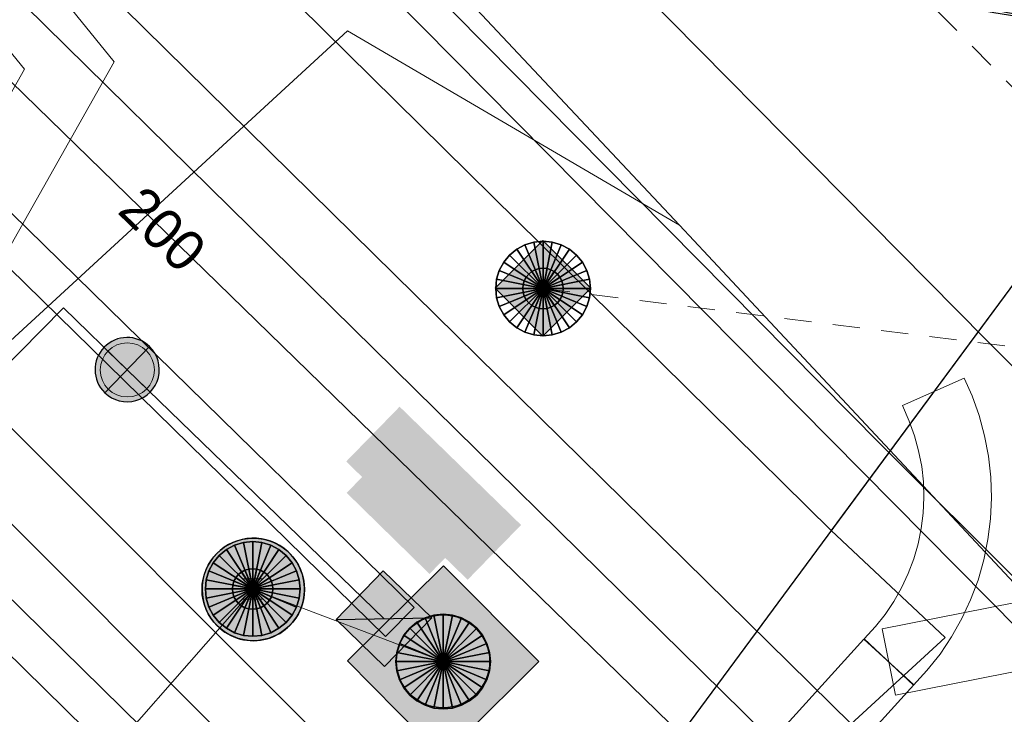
# Model space of a CAD drawing. Header units: metres. Extents: x 2695560 to 2696939, y 1260491 to 1262050.
# Tile 528 of 656: x 2695887.38 to 2695894.66, y 1261193.78 to 1261198.92. Entities that reach past the tile are written whole.
import ezdxf

# ---------------------------------------------------------------- set-up
doc = ezdxf.new("R2010")
doc.units = ezdxf.units.M
doc.linetypes.add('AUSGEZOGEN', pattern=[0])
doc.linetypes.add('VERDECKT2_S2', pattern=[0.36, 0.2, -0.16])
for name, color, linetype in [('XR$1$AV_Flächen (EO)', 7, 'AUSGEZOGEN'), ('XR$1$AV_Linien (BB)', 7, 'AUSGEZOGEN'), ('XR$1$AW_LK_Schachtdeckel', 24, 'AUSGEZOGEN'), ('XR$1$Liegenschaftsgrenzen', 7, 'AUSGEZOGEN'), ('XR$1$PFAW', 255, 'AUSGEZOGEN'), ('XR$1$PFWA', 255, 'AUSGEZOGEN'), ('XR$1$WA_LK_Absperrarmatur', 171, 'AUSGEZOGEN'), ('XR$1$WA_LK_Rohrleitungsteil', 171, 'AUSGEZOGEN')]:
    doc.layers.add(name, color=color, linetype=linetype)
for name, color, linetype, lineweight in [('XR$2$ABW-Linie-M-ungenau-tot', 6, 'AUSGEZOGEN', 18), ('XR$2$ABW-Linie-R-genau', 4, 'AUSGEZOGEN', 18), ('XR$2$ABW-Linie-R-ungenau', 4, 'VERDECKT2_S2', 18), ('XR$2$ABW-LinieFlaeche-R-genau', 4, 'AUSGEZOGEN', 18), ('XR$2$ABW-Punkt', 6, 'AUSGEZOGEN', 18), ('XR$2$ELE-Flaeche-oberirdisch', 1, 'AUSGEZOGEN', 18), ('XR$2$ELE-LinieFlaeche-genau', 1, 'AUSGEZOGEN', 18), ('XR$2$GAS-LinieFlaeche-genau', 12, 'AUSGEZOGEN', 18), ('XR$2$KOM-Linie-U-genau', 91, 'AUSGEZOGEN', 18), ('XR$2$KOM-LinieFlaeche-U-genau', 91, 'AUSGEZOGEN', 18), ('XR$2$WAS-Linie-genau', 5, 'AUSGEZOGEN', 18), ('XR$2$WAS-LinieFlaeche-genau', 5, 'AUSGEZOGEN', 18), ('XR$2$WAS-Punkt', 5, 'AUSGEZOGEN', 18), ('XR$2$WEI-Text', 59, 'AUSGEZOGEN', 18)]:
    doc.layers.add(name, color=color, linetype=linetype, lineweight=lineweight)
doc.styles.add('TXT', font='txt')

# ---------------------------------------------------------------- blocks, each defined once
blk = doc.blocks.new('COMPLEXOBJECT_359')
at = {"layer": 'XR$1$AV_Linien (BB)', "color": 7, "linetype": 'AUSGEZOGEN', "transparency": 33554687}
blk.add_arc((5895.215, 11208.0118), 8.9922, 225.2107, 269.45847, dxfattribs=at)
blk = doc.blocks.new('COMPLEXOBJECT_958')
at = {"layer": 'XR$1$AV_Flächen (EO)', "color": 7, "linetype": 'AUSGEZOGEN', "transparency": 33554687}
blk.add_arc((5895.3587, 11208.3469), 9.3297, 248.55663, 268.59505, dxfattribs=at)
blk = doc.blocks.new('COMPLEXOBJECT_1420')
at = {"layer": 'XR$1$Liegenschaftsgrenzen', "color": 7, "linetype": 'AUSGEZOGEN', "transparency": 33554687}
blk.add_arc((5895.215, 11208.0118), 8.9922, 225.2107, 269.45847, dxfattribs=at)
blk = doc.blocks.new('BAW2087')
at = {"lineweight": 25, "true_color": 0x000000, "transparency": 33554687}
h = blk.add_hatch(color=18, dxfattribs=at)
h.paths.add_polyline_path([(-0.5, 0.5), (-0.5, -0.5), (0.5, -0.5), (0.5, 0.5)])
h.paths.add_polyline_path([(0.3367, -0.0692), (0.3159, -0.1356), (0.2821, -0.1964), (0.2368, -0.2491), (0.1818, -0.2917), (0.1194, -0.3224), (0.0521, -0.3398), (-0.0174, -0.3433), (-0.0862, -0.3328), (-0.1514, -0.3086), (-0.2104, -0.2718), (-0.2608, -0.2239), (-0.3006, -0.1668), (-0.328, -0.1029), (-0.342, -0.0348), (-0.342, 0.0348), (-0.328, 0.1029), (-0.3006, 0.1668), (-0.2608, 0.2239), (-0.2104, 0.2718), (-0.1514, 0.3086), (-0.0862, 0.3328), (-0.0174, 0.3433), (0.0521, 0.3398), (0.1194, 0.3224), (0.1818, 0.2917), (0.2368, 0.2491), (0.2821, 0.1964), (0.3159, 0.1356), (0.3367, 0.0692), (0.3438, 0)], flags=16)
at = {"layer": 'XR$1$PFAW', "lineweight": 25, "transparency": 33554687}
blk.add_hatch(color=7, dxfattribs=at).paths.add_polyline_path([(0.3438, 0), (0.3367, 0.0692), (0.3159, 0.1356), (0.2821, 0.1964), (0.2368, 0.2491), (0.1818, 0.2917), (0.1194, 0.3224), (0.0521, 0.3398), (-0.0174, 0.3433), (-0.0862, 0.3328), (-0.1514, 0.3086), (-0.2104, 0.2718), (-0.2608, 0.2239), (-0.3006, 0.1668), (-0.328, 0.1029), (-0.342, 0.0348), (-0.342, -0.0348), (-0.328, -0.1029), (-0.3006, -0.1668), (-0.2608, -0.2239), (-0.2104, -0.2718), (-0.1514, -0.3086), (-0.0862, -0.3328), (-0.0174, -0.3433), (0.0521, -0.3398), (0.1194, -0.3224), (0.1818, -0.2917), (0.2368, -0.2491), (0.2821, -0.1964), (0.3159, -0.1356), (0.3367, -0.0692)])
at = {"lineweight": 25, "transparency": 33554687}
for p, q in [((-0.5, 0.5, 0.993), (0.5, 0.5, 0.993)), ((-0.5, -0.5, 0.993), (-0.5, 0.5, 0.993)), ((0.5, 0.5, 0.993), (0.5, -0.5, 0.993)), ((0.5, -0.5, 0.993), (-0.5, -0.5, 0.993))]:
    blk.add_line(p, q, dxfattribs=at)
blk.add_circle((0, 0), 0.3438, dxfattribs=at)
at = {"layer": 'XR$1$PFAW', "lineweight": 25, "transparency": 33554687}
blk.add_line((-0.5, 0.5), (0.5, 0.5), dxfattribs=at)
at = {"layer": 'XR$1$PFAW', "color": 31, "lineweight": 25, "transparency": 33554687}
for p, q in [((-0.5, -0.5), (-0.5, 0.5)), ((0.5, 0.5), (0.5, -0.5)), ((0.5, -0.5), (-0.5, -0.5))]:
    blk.add_line(p, q, dxfattribs=at)
at = {"layer": 'XR$1$PFAW', "lineweight": 25, "transparency": 33554687}
blk.add_circle((0, 0), 0.3438, dxfattribs=at)
blk = doc.blocks.new('BAW2088')
at = {"layer": 'XR$1$PFAW', "transparency": 33554687}
blk.add_hatch(color=253, dxfattribs=at).paths.add_polyline_path([(0.5104, 0), (0.5002, 0.1006), (0.4699, 0.1972), (0.4208, 0.2856), (0.3549, 0.3624), (0.2749, 0.4243), (0.1841, 0.4689), (0.0861, 0.4942), (-0.0149, 0.4994), (-0.1149, 0.484), (-0.2098, 0.4489), (-0.2956, 0.3954), (-0.369, 0.3257), (-0.4267, 0.2427), (-0.4666, 0.1497), (-0.487, 0.0506), (-0.487, -0.0506), (-0.4666, -0.1497), (-0.4267, -0.2427), (-0.369, -0.3257), (-0.2956, -0.3954), (-0.2098, -0.4489), (-0.1149, -0.484), (-0.0149, -0.4994), (0.0861, -0.4942), (0.1841, -0.4689), (0.2749, -0.4243), (0.3549, -0.3624), (0.4208, -0.2856), (0.4699, -0.1972), (0.5002, -0.1006)])
at = {"transparency": 33554687}
for start, end in [(91.19481, 268.80519), (268.80519, 91.19481)]:
    blk.add_arc((0.0104, 0), 0.5, start, end, dxfattribs=at)
at = {"layer": 'XR$1$PFAW', "transparency": 33554687}
blk.add_circle((0.0104, 0), 0.5, dxfattribs=at)
blk = doc.blocks.new('BAW2089')
at = {"layer": 'XR$1$PFAW', "transparency": 33554687}
blk.add_hatch(color=7, dxfattribs=at).paths.add_polyline_path([(-0.5, 0.5), (-0.5, -0.5), (0.5, -0.5), (0.5, 0.5)])
at = {"transparency": 33554687}
blk.add_lwpolyline([(-0.5, 0.5), (0.5, 0.5), (0.5, -0.5), (-0.5, -0.5), (-0.5, 0.5)], close=True, dxfattribs=at)
at = {"layer": 'XR$1$PFAW', "transparency": 33554687}
blk.add_lwpolyline([(-0.5, 0.5), (0.5, 0.5), (0.5, -0.5), (-0.5, -0.5), (-0.5, 0.5)], close=True, dxfattribs=at)
blk = doc.blocks.new('BWA2011')
at = {"layer": 'XR$1$PFWA', "transparency": 33554687}
blk.add_hatch(color=7, dxfattribs=at).paths.add_polyline_path([(-0.5, 0.5), (-0.5, -0.5), (0.5, -0.5), (0.5, 0.5)])
at = {"transparency": 33554687}
blk.add_line((-0.5, -0.5), (0.5, 0.5), dxfattribs=at)
blk.add_lwpolyline([(-0.5, 0.5), (0.5, 0.5), (0.5, -0.5), (-0.5, -0.5), (-0.5, 0.5)], close=True, dxfattribs=at)
at = {"layer": 'XR$1$PFWA', "transparency": 33554687}
blk.add_lwpolyline([(-0.5, 0.5), (0.5, 0.5), (0.5, -0.5), (-0.5, -0.5), (-0.5, 0.5)], close=True, dxfattribs=at)
blk = doc.blocks.new('BWA965')
at = {"layer": 'XR$1$PFWA', "transparency": 33554687}
blk.add_hatch(color=7, dxfattribs=at).paths.add_polyline_path([(0, 0.5), (-0.051, 0.497), (-0.101, 0.49), (-0.15, 0.477), (-0.197, 0.459), (-0.243, 0.437), (-0.286, 0.41), (-0.326, 0.379), (-0.362, 0.344), (-0.395, 0.306), (-0.424, 0.264), (-0.449, 0.22), (-0.469, 0.174), (-0.484, 0.125), (-0.494, 0.076), (-0.499, 0.025), (-0.499, -0.025), (-0.494, -0.076), (-0.484, -0.125), (-0.469, -0.174), (-0.449, -0.22), (-0.424, -0.264), (-0.395, -0.306), (-0.362, -0.344), (-0.326, -0.379), (-0.286, -0.41), (-0.243, -0.437), (-0.197, -0.459), (-0.15, -0.477), (-0.101, -0.49), (-0.051, -0.497), (0, -0.5), (0.051, -0.497), (0.101, -0.49), (0.15, -0.477), (0.197, -0.459), (0.243, -0.437), (0.286, -0.41), (0.326, -0.379), (0.362, -0.344), (0.395, -0.306), (0.424, -0.264), (0.449, -0.22), (0.469, -0.174), (0.484, -0.125), (0.494, -0.076), (0.499, -0.025), (0.499, 0.025), (0.494, 0.076), (0.484, 0.125), (0.469, 0.174), (0.449, 0.22), (0.424, 0.264), (0.395, 0.306), (0.362, 0.344), (0.326, 0.379), (0.286, 0.41), (0.243, 0.437), (0.197, 0.459), (0.15, 0.477), (0.101, 0.49), (0.051, 0.497)])
at = {"transparency": 33554687}
blk.add_line((0, 0.5), (0, -0.5), dxfattribs=at)
for start, end in [(90, 270), (270, 90)]:
    blk.add_arc((0, 0), 0.5, start, end, dxfattribs=at)
blk = doc.blocks.new('WAS-ABSPERRORGAN')
at = {"layer": 'XR$2$WAS-Punkt', "linetype": 'AUSGEZOGEN', "transparency": 33554687}
for p, q in [((0, 200, 2500), (0, -200, 2500)), ((0, 0), (0, 0))]:
    blk.add_line(p, q, dxfattribs=at)
blk.add_circle((0, 0, 502500), 200, dxfattribs=at)
blk = doc.blocks.new('ABW-KONTROLLSCHACHT')
at = {"layer": 'XR$2$ABW-Punkt', "linetype": 'AUSGEZOGEN', "lineweight": 25, "transparency": 33554687}
for points in [[(-133.9, 323.4, 2500), (0, 0, 2500), (-194.4, 291, 2500)], [(-133.9, 323.4), (0, 0), (-194.4, 291)], [(-133.9, 323.4, 2500), (-133.9, 323.4), (-194.4, 291), (-194.4, 291, 2500)], [(-68.3, 343.3, 2500), (0, 0, 2500), (-133.9, 323.4, 2500)], [(-68.3, 343.3), (0, 0), (-133.9, 323.4)], [(-68.3, 343.3, 2500), (-68.3, 343.3), (-133.9, 323.4), (-133.9, 323.4, 2500)], [(0, 350, 2500), (0, 0, 2500), (-68.3, 343.3, 2500)], [(0, 350), (0, 0), (-68.3, 343.3)], [(0, 350, 2500), (0, 350), (-68.3, 343.3), (-68.3, 343.3, 2500)], [(68.3, 343.3, 2500), (0, 0, 2500), (0, 350, 2500)], [(68.3, 343.3), (0, 0), (0, 350)], [(68.3, 343.3, 2500), (68.3, 343.3), (0, 350), (0, 350, 2500)], [(133.9, 323.4, 2500), (0, 0, 2500), (68.3, 343.3, 2500)], [(133.9, 323.4), (0, 0), (68.3, 343.3)], [(194.4, 291, 2500), (0, 0, 2500), (133.9, 323.4, 2500)], [(194.4, 291), (0, 0), (133.9, 323.4)], [(133.9, 323.4, 2500), (133.9, 323.4), (68.3, 343.3), (68.3, 343.3, 2500)], [(194.4, 291, 2500), (194.4, 291), (133.9, 323.4), (133.9, 323.4, 2500)], [(-247.5, 247.5, 2500), (0, 0, 2500), (-291, 194.4, 2500)], [(-247.5, 247.5), (0, 0), (-291, 194.4)], [(-247.5, 247.5, 2500), (-247.5, 247.5), (-291, 194.4), (-291, 194.4, 2500)], [(-194.4, 291, 2500), (0, 0, 2500), (-247.5, 247.5, 2500)], [(-194.4, 291), (0, 0), (-247.5, 247.5)], [(-194.4, 291, 2500), (-194.4, 291), (-247.5, 247.5), (-247.5, 247.5, 2500)], [(247.5, 247.5, 2500), (0, 0, 2500), (194.4, 291, 2500)], [(247.5, 247.5), (0, 0), (194.4, 291)], [(291, 194.4, 2500), (0, 0, 2500), (247.5, 247.5, 2500)], [(291, 194.4), (0, 0), (247.5, 247.5)], [(247.5, 247.5, 2500), (247.5, 247.5), (194.4, 291), (194.4, 291, 2500)], [(291, 194.4, 2500), (291, 194.4), (247.5, 247.5), (247.5, 247.5, 2500)], [(-291, 194.4, 2500), (0, 0, 2500), (-323.4, 133.9, 2500)], [(-291, 194.4), (0, 0), (-323.4, 133.9)], [(-291, 194.4, 2500), (-291, 194.4), (-323.4, 133.9), (-323.4, 133.9, 2500)], [(323.4, 133.9, 2500), (0, 0, 2500), (291, 194.4, 2500)], [(323.4, 133.9), (0, 0), (291, 194.4)], [(323.4, 133.9, 2500), (323.4, 133.9), (291, 194.4), (291, 194.4, 2500)], [(-323.4, 133.9, 2500), (0, 0, 2500), (-343.3, 68.3, 2500)], [(-323.4, 133.9), (0, 0), (-343.3, 68.3)], [(-323.4, 133.9, 2500), (-323.4, 133.9), (-343.3, 68.3), (-343.3, 68.3, 2500)], [(343.3, 68.3, 2500), (0, 0, 2500), (323.4, 133.9, 2500)], [(343.3, 68.3), (0, 0), (323.4, 133.9)], [(343.3, 68.3, 2500), (343.3, 68.3), (323.4, 133.9), (323.4, 133.9, 2500)], [(-343.3, 68.3, 2500), (0, 0, 2500), (-350, 0, 2500)], [(-343.3, 68.3), (0, 0), (-350, 0)], [(-343.3, 68.3, 2500), (-343.3, 68.3), (-350, 0), (-350, 0, 2500)], [(-350, 0, 2500), (0, 0, 2500), (-343.3, -68.3, 2500)], [(-350, 0), (0, 0), (-343.3, -68.3)], [(-343.3, -68.3, 2500), (0, 0, 2500), (-323.4, -133.9, 2500)], [(-343.3, -68.3), (0, 0), (-323.4, -133.9)], [(-323.4, -133.9, 2500), (0, 0, 2500), (-291, -194.4, 2500)], [(-323.4, -133.9), (0, 0), (-291, -194.4)], [(-291, -194.4, 2500), (0, 0, 2500), (-247.5, -247.5, 2500)], [(-291, -194.4), (0, 0), (-247.5, -247.5)], [(-247.5, -247.5, 2500), (0, 0, 2500), (-194.4, -291, 2500)], [(-247.5, -247.5), (0, 0), (-194.4, -291)], [(-194.4, -291, 2500), (0, 0, 2500), (-133.9, -323.4, 2500)], [(-194.4, -291), (0, 0), (-133.9, -323.4)], [(-133.9, -323.4, 2500), (0, 0, 2500), (-68.3, -343.3, 2500)], [(-133.9, -323.4), (0, 0), (-68.3, -343.3)], [(-68.3, -343.3, 2500), (0, 0, 2500), (0, -350, 2500)], [(-68.3, -343.3), (0, 0), (0, -350)], [(350, 0, 2500), (0, 0, 2500), (343.3, 68.3, 2500)], [(350, 0), (0, 0), (343.3, 68.3)], [(0, -350, 2500), (0, 0, 2500), (68.3, -343.3, 2500)], [(68.3, -343.3, 2500), (0, 0, 2500), (133.9, -323.4, 2500)], [(133.9, -323.4, 2500), (0, 0, 2500), (194.4, -291, 2500)], [(194.4, -291, 2500), (0, 0, 2500), (247.5, -247.5, 2500)], [(247.5, -247.5, 2500), (0, 0, 2500), (291, -194.4, 2500)], [(291, -194.4, 2500), (0, 0, 2500), (323.4, -133.9, 2500)], [(323.4, -133.9, 2500), (0, 0, 2500), (343.3, -68.3, 2500)], [(343.3, -68.3, 2500), (0, 0, 2500), (350, 0, 2500)], [(0, -350), (0, 0), (68.3, -343.3)], [(68.3, -343.3), (0, 0), (133.9, -323.4)], [(133.9, -323.4), (0, 0), (194.4, -291)], [(194.4, -291), (0, 0), (247.5, -247.5)], [(247.5, -247.5), (0, 0), (291, -194.4)], [(291, -194.4), (0, 0), (323.4, -133.9)], [(323.4, -133.9), (0, 0), (343.3, -68.3)], [(343.3, -68.3), (0, 0), (350, 0)], [(350, 0, 2500), (350, 0), (343.3, 68.3), (343.3, 68.3, 2500)], [(-350, 0, 2500), (-350, 0), (-343.3, -68.3), (-343.3, -68.3, 2500)], [(-343.3, -68.3, 2500), (-343.3, -68.3), (-323.4, -133.9), (-323.4, -133.9, 2500)], [(323.4, -133.9, 2500), (323.4, -133.9), (343.3, -68.3), (343.3, -68.3, 2500)], [(343.3, -68.3, 2500), (343.3, -68.3), (350, 0), (350, 0, 2500)], [(-323.4, -133.9, 2500), (-323.4, -133.9), (-291, -194.4), (-291, -194.4, 2500)], [(291, -194.4, 2500), (291, -194.4), (323.4, -133.9), (323.4, -133.9, 2500)], [(-291, -194.4, 2500), (-291, -194.4), (-247.5, -247.5), (-247.5, -247.5, 2500)], [(247.5, -247.5, 2500), (247.5, -247.5), (291, -194.4), (291, -194.4, 2500)], [(-247.5, -247.5, 2500), (-247.5, -247.5), (-194.4, -291), (-194.4, -291, 2500)], [(-194.4, -291, 2500), (-194.4, -291), (-133.9, -323.4), (-133.9, -323.4, 2500)], [(133.9, -323.4, 2500), (133.9, -323.4), (194.4, -291), (194.4, -291, 2500)], [(194.4, -291, 2500), (194.4, -291), (247.5, -247.5), (247.5, -247.5, 2500)], [(-133.9, -323.4, 2500), (-133.9, -323.4), (-68.3, -343.3), (-68.3, -343.3, 2500)], [(-68.3, -343.3, 2500), (-68.3, -343.3), (0, -350), (0, -350, 2500)], [(0, -350, 2500), (0, -350), (68.3, -343.3), (68.3, -343.3, 2500)], [(68.3, -343.3, 2500), (68.3, -343.3), (133.9, -323.4), (133.9, -323.4, 2500)]]:
    blk.add_3dface(points, dxfattribs=at)
blk = doc.blocks.new('ABW-SCHLAMMSAMMLER_RUND')
at = {"layer": 'XR$2$ABW-Punkt', "linetype": 'AUSGEZOGEN', "lineweight": 13, "transparency": 33554687}
for p, q in [((-69.9, 75, 2500), (69.9, 75, 2500)), ((-69.9, -75, 2500), (69.9, -75, 2500))]:
    blk.add_line(p, q, dxfattribs=at)
blk.add_polyline3d([(90, 0, 2500), (0, 0, 2500), (-90, 0, 2500)], dxfattribs=at)
at = {"layer": 'XR$2$ABW-Punkt', "linetype": 'AUSGEZOGEN', "lineweight": 25, "transparency": 33554687}
for points in [[(-29.3, 147.1, 2500), (0, 0, 2500), (-57.4, 138.6, 2500)], [(-29.3, 147.1), (0, 0), (-57.4, 138.6)], [(-29.3, 147.1, 2500), (-29.3, 147.1), (-57.4, 138.6), (-57.4, 138.6, 2500)], [(0, 150, 2500), (0, 0, 2500), (-29.3, 147.1, 2500)], [(0, 150), (0, 0), (-29.3, 147.1)], [(0, 150, 2500), (0, 150), (-29.3, 147.1), (-29.3, 147.1, 2500)], [(29.3, 147.1, 2500), (0, 0, 2500), (0, 150, 2500)], [(29.3, 147.1), (0, 0), (0, 150)], [(29.3, 147.1, 2500), (29.3, 147.1), (0, 150), (0, 150, 2500)], [(57.4, 138.6, 2500), (0, 0, 2500), (29.3, 147.1, 2500)], [(57.4, 138.6), (0, 0), (29.3, 147.1)], [(57.4, 138.6, 2500), (57.4, 138.6), (29.3, 147.1), (29.3, 147.1, 2500)], [(-124.7, 83.3, 2500), (0, 0, 2500), (-138.6, 57.4, 2500)], [(-124.7, 83.3), (0, 0), (-138.6, 57.4)], [(-124.7, 83.3, 2500), (-124.7, 83.3), (-138.6, 57.4), (-138.6, 57.4, 2500)], [(-106.1, 106.1, 2500), (0, 0, 2500), (-124.7, 83.3, 2500)], [(-106.1, 106.1), (0, 0), (-124.7, 83.3)], [(-106.1, 106.1, 2500), (-106.1, 106.1), (-124.7, 83.3), (-124.7, 83.3, 2500)], [(-83.3, 124.7, 2500), (0, 0, 2500), (-106.1, 106.1, 2500)], [(-83.3, 124.7), (0, 0), (-106.1, 106.1)], [(-83.3, 124.7, 2500), (-83.3, 124.7), (-106.1, 106.1), (-106.1, 106.1, 2500)], [(-57.4, 138.6, 2500), (0, 0, 2500), (-83.3, 124.7, 2500)], [(-57.4, 138.6), (0, 0), (-83.3, 124.7)], [(-57.4, 138.6, 2500), (-57.4, 138.6), (-83.3, 124.7), (-83.3, 124.7, 2500)], [(83.3, 124.7, 2500), (0, 0, 2500), (57.4, 138.6, 2500)], [(83.3, 124.7), (0, 0), (57.4, 138.6)], [(106.1, 106.1, 2500), (0, 0, 2500), (83.3, 124.7, 2500)], [(106.1, 106.1), (0, 0), (83.3, 124.7)], [(124.7, 83.3, 2500), (0, 0, 2500), (106.1, 106.1, 2500)], [(124.7, 83.3), (0, 0), (106.1, 106.1)], [(138.6, 57.4, 2500), (0, 0, 2500), (124.7, 83.3, 2500)], [(138.6, 57.4), (0, 0), (124.7, 83.3)], [(83.3, 124.7, 2500), (83.3, 124.7), (57.4, 138.6), (57.4, 138.6, 2500)], [(106.1, 106.1, 2500), (106.1, 106.1), (83.3, 124.7), (83.3, 124.7, 2500)], [(124.7, 83.3, 2500), (124.7, 83.3), (106.1, 106.1), (106.1, 106.1, 2500)], [(138.6, 57.4, 2500), (138.6, 57.4), (124.7, 83.3), (124.7, 83.3, 2500)], [(-147.1, 29.3, 2500), (0, 0, 2500), (-150, 0, 2500)], [(-147.1, 29.3), (0, 0), (-150, 0)], [(-147.1, 29.3, 2500), (-147.1, 29.3), (-150, 0), (-150, 0, 2500)], [(-150, 0, 2500), (0, 0, 2500), (-147.1, -29.3, 2500)], [(-150, 0), (0, 0), (-147.1, -29.3)], [(-138.6, 57.4, 2500), (0, 0, 2500), (-147.1, 29.3, 2500)], [(-138.6, 57.4), (0, 0), (-147.1, 29.3)], [(-138.6, 57.4, 2500), (-138.6, 57.4), (-147.1, 29.3), (-147.1, 29.3, 2500)], [(-147.1, -29.3, 2500), (0, 0, 2500), (-138.6, -57.4, 2500)], [(-147.1, -29.3), (0, 0), (-138.6, -57.4)], [(-138.6, -57.4, 2500), (0, 0, 2500), (-124.7, -83.3, 2500)], [(-138.6, -57.4), (0, 0), (-124.7, -83.3)], [(-124.7, -83.3, 2500), (0, 0, 2500), (-106.1, -106.1, 2500)], [(-124.7, -83.3), (0, 0), (-106.1, -106.1)], [(-106.1, -106.1, 2500), (0, 0, 2500), (-83.3, -124.7, 2500)], [(-106.1, -106.1), (0, 0), (-83.3, -124.7)], [(-83.3, -124.7, 2500), (0, 0, 2500), (-57.4, -138.6, 2500)], [(-83.3, -124.7), (0, 0), (-57.4, -138.6)], [(-57.4, -138.6, 2500), (0, 0, 2500), (-29.3, -147.1, 2500)], [(-57.4, -138.6), (0, 0), (-29.3, -147.1)], [(-29.3, -147.1, 2500), (0, 0, 2500), (0, -150, 2500)], [(-29.3, -147.1), (0, 0), (0, -150)], [(147.1, 29.3, 2500), (0, 0, 2500), (138.6, 57.4, 2500)], [(147.1, 29.3), (0, 0), (138.6, 57.4)], [(150, 0, 2500), (0, 0, 2500), (147.1, 29.3, 2500)], [(150, 0), (0, 0), (147.1, 29.3)], [(0, -150, 2500), (0, 0, 2500), (29.3, -147.1, 2500)], [(29.3, -147.1, 2500), (0, 0, 2500), (57.4, -138.6, 2500)], [(57.4, -138.6, 2500), (0, 0, 2500), (83.3, -124.7, 2500)], [(83.3, -124.7, 2500), (0, 0, 2500), (106.1, -106.1, 2500)], [(106.1, -106.1, 2500), (0, 0, 2500), (124.7, -83.3, 2500)], [(124.7, -83.3, 2500), (0, 0, 2500), (138.6, -57.4, 2500)], [(138.6, -57.4, 2500), (0, 0, 2500), (147.1, -29.3, 2500)], [(147.1, -29.3, 2500), (0, 0, 2500), (150, 0, 2500)], [(0, -150), (0, 0), (29.3, -147.1)], [(29.3, -147.1), (0, 0), (57.4, -138.6)], [(57.4, -138.6), (0, 0), (83.3, -124.7)], [(83.3, -124.7), (0, 0), (106.1, -106.1)], [(106.1, -106.1), (0, 0), (124.7, -83.3)], [(124.7, -83.3), (0, 0), (138.6, -57.4)], [(138.6, -57.4), (0, 0), (147.1, -29.3)], [(147.1, -29.3), (0, 0), (150, 0)], [(147.1, 29.3, 2500), (147.1, 29.3), (138.6, 57.4), (138.6, 57.4, 2500)], [(150, 0, 2500), (150, 0), (147.1, 29.3), (147.1, 29.3, 2500)], [(-150, 0, 2500), (-150, 0), (-147.1, -29.3), (-147.1, -29.3, 2500)], [(-147.1, -29.3, 2500), (-147.1, -29.3), (-138.6, -57.4), (-138.6, -57.4, 2500)], [(-138.6, -57.4, 2500), (-138.6, -57.4), (-124.7, -83.3), (-124.7, -83.3, 2500)], [(124.7, -83.3, 2500), (124.7, -83.3), (138.6, -57.4), (138.6, -57.4, 2500)], [(138.6, -57.4, 2500), (138.6, -57.4), (147.1, -29.3), (147.1, -29.3, 2500)], [(147.1, -29.3, 2500), (147.1, -29.3), (150, 0), (150, 0, 2500)], [(-124.7, -83.3, 2500), (-124.7, -83.3), (-106.1, -106.1), (-106.1, -106.1, 2500)], [(-106.1, -106.1, 2500), (-106.1, -106.1), (-83.3, -124.7), (-83.3, -124.7, 2500)], [(-83.3, -124.7, 2500), (-83.3, -124.7), (-57.4, -138.6), (-57.4, -138.6, 2500)], [(-57.4, -138.6, 2500), (-57.4, -138.6), (-29.3, -147.1), (-29.3, -147.1, 2500)], [(29.3, -147.1, 2500), (29.3, -147.1), (57.4, -138.6), (57.4, -138.6, 2500)], [(57.4, -138.6, 2500), (57.4, -138.6), (83.3, -124.7), (83.3, -124.7, 2500)], [(83.3, -124.7, 2500), (83.3, -124.7), (106.1, -106.1), (106.1, -106.1, 2500)], [(106.1, -106.1, 2500), (106.1, -106.1), (124.7, -83.3), (124.7, -83.3, 2500)], [(-29.3, -147.1, 2500), (-29.3, -147.1), (0, -150), (0, -150, 2500)], [(0, -150, 2500), (0, -150), (29.3, -147.1), (29.3, -147.1, 2500)]]:
    blk.add_3dface(points, dxfattribs=at)
blk = doc.blocks.new('ABW-EINLAUFSCHACHT_RUND')
at = {"layer": 'XR$2$ABW-Linie-M-ungenau-tot', "linetype": 'AUSGEZOGEN', "lineweight": 25, "transparency": 33554687}
for points in [[(-29.3, 147.1, 2500), (0, 0, 2500), (-57.4, 138.6, 2500)], [(-29.3, 147.1), (0, 0), (-57.4, 138.6)], [(-29.3, 147.1, 2500), (-29.3, 147.1), (-57.4, 138.6), (-57.4, 138.6, 2500)], [(0, 150, 2500), (0, 0, 2500), (-29.3, 147.1, 2500)], [(0, 150), (0, 0), (-29.3, 147.1)], [(0, 150, 2500), (0, 150), (-29.3, 147.1), (-29.3, 147.1, 2500)], [(29.3, 147.1, 2500), (0, 0, 2500), (0, 150, 2500)], [(29.3, 147.1), (0, 0), (0, 150)], [(29.3, 147.1, 2500), (29.3, 147.1), (0, 150), (0, 150, 2500)], [(57.4, 138.6, 2500), (0, 0, 2500), (29.3, 147.1, 2500)], [(57.4, 138.6), (0, 0), (29.3, 147.1)], [(57.4, 138.6, 2500), (57.4, 138.6), (29.3, 147.1), (29.3, 147.1, 2500)], [(-124.7, 83.3, 2500), (0, 0, 2500), (-138.6, 57.4, 2500)], [(-124.7, 83.3), (0, 0), (-138.6, 57.4)], [(-124.7, 83.3, 2500), (-124.7, 83.3), (-138.6, 57.4), (-138.6, 57.4, 2500)], [(-106.1, 106.1, 2500), (0, 0, 2500), (-124.7, 83.3, 2500)], [(-106.1, 106.1), (0, 0), (-124.7, 83.3)], [(-106.1, 106.1, 2500), (-106.1, 106.1), (-124.7, 83.3), (-124.7, 83.3, 2500)], [(-83.3, 124.7, 2500), (0, 0, 2500), (-106.1, 106.1, 2500)], [(-83.3, 124.7), (0, 0), (-106.1, 106.1)], [(-83.3, 124.7, 2500), (-83.3, 124.7), (-106.1, 106.1), (-106.1, 106.1, 2500)], [(-57.4, 138.6, 2500), (0, 0, 2500), (-83.3, 124.7, 2500)], [(-57.4, 138.6), (0, 0), (-83.3, 124.7)], [(-57.4, 138.6, 2500), (-57.4, 138.6), (-83.3, 124.7), (-83.3, 124.7, 2500)], [(83.3, 124.7, 2500), (0, 0, 2500), (57.4, 138.6, 2500)], [(83.3, 124.7), (0, 0), (57.4, 138.6)], [(106.1, 106.1, 2500), (0, 0, 2500), (83.3, 124.7, 2500)], [(106.1, 106.1), (0, 0), (83.3, 124.7)], [(124.7, 83.3, 2500), (0, 0, 2500), (106.1, 106.1, 2500)], [(124.7, 83.3), (0, 0), (106.1, 106.1)], [(138.6, 57.4, 2500), (0, 0, 2500), (124.7, 83.3, 2500)], [(138.6, 57.4), (0, 0), (124.7, 83.3)], [(83.3, 124.7, 2500), (83.3, 124.7), (57.4, 138.6), (57.4, 138.6, 2500)], [(106.1, 106.1, 2500), (106.1, 106.1), (83.3, 124.7), (83.3, 124.7, 2500)], [(124.7, 83.3, 2500), (124.7, 83.3), (106.1, 106.1), (106.1, 106.1, 2500)], [(138.6, 57.4, 2500), (138.6, 57.4), (124.7, 83.3), (124.7, 83.3, 2500)], [(-147.1, 29.3, 2500), (0, 0, 2500), (-150, 0, 2500)], [(-147.1, 29.3), (0, 0), (-150, 0)], [(-147.1, 29.3, 2500), (-147.1, 29.3), (-150, 0), (-150, 0, 2500)], [(-150, 0, 2500), (0, 0, 2500), (-147.1, -29.3, 2500)], [(-150, 0), (0, 0), (-147.1, -29.3)], [(-150, 0, 2500), (-150, 0), (-147.1, -29.3), (-147.1, -29.3, 2500)], [(-138.6, 57.4, 2500), (0, 0, 2500), (-147.1, 29.3, 2500)], [(-138.6, 57.4), (0, 0), (-147.1, 29.3)], [(-138.6, 57.4, 2500), (-138.6, 57.4), (-147.1, 29.3), (-147.1, 29.3, 2500)], [(-147.1, -29.3, 2500), (0, 0, 2500), (-138.6, -57.4, 2500)], [(-147.1, -29.3), (0, 0), (-138.6, -57.4)], [(-138.6, -57.4, 2500), (0, 0, 2500), (-124.7, -83.3, 2500)], [(-138.6, -57.4), (0, 0), (-124.7, -83.3)], [(-124.7, -83.3, 2500), (0, 0, 2500), (-106.1, -106.1, 2500)], [(-124.7, -83.3), (0, 0), (-106.1, -106.1)], [(-106.1, -106.1, 2500), (0, 0, 2500), (-83.3, -124.7, 2500)], [(-106.1, -106.1), (0, 0), (-83.3, -124.7)], [(-83.3, -124.7, 2500), (0, 0, 2500), (-57.4, -138.6, 2500)], [(-83.3, -124.7), (0, 0), (-57.4, -138.6)], [(-57.4, -138.6, 2500), (0, 0, 2500), (-29.3, -147.1, 2500)], [(-57.4, -138.6), (0, 0), (-29.3, -147.1)], [(-29.3, -147.1, 2500), (0, 0, 2500), (0, -150, 2500)], [(-29.3, -147.1), (0, 0), (0, -150)], [(147.1, 29.3, 2500), (0, 0, 2500), (138.6, 57.4, 2500)], [(147.1, 29.3), (0, 0), (138.6, 57.4)], [(150, 0, 2500), (0, 0, 2500), (147.1, 29.3, 2500)], [(150, 0), (0, 0), (147.1, 29.3)], [(0, -150, 2500), (0, 0, 2500), (29.3, -147.1, 2500)], [(29.3, -147.1, 2500), (0, 0, 2500), (57.4, -138.6, 2500)], [(57.4, -138.6, 2500), (0, 0, 2500), (83.3, -124.7, 2500)], [(83.3, -124.7, 2500), (0, 0, 2500), (106.1, -106.1, 2500)], [(106.1, -106.1, 2500), (0, 0, 2500), (124.7, -83.3, 2500)], [(124.7, -83.3, 2500), (0, 0, 2500), (138.6, -57.4, 2500)], [(138.6, -57.4, 2500), (0, 0, 2500), (147.1, -29.3, 2500)], [(147.1, -29.3, 2500), (0, 0, 2500), (150, 0, 2500)], [(0, -150), (0, 0), (29.3, -147.1)], [(29.3, -147.1), (0, 0), (57.4, -138.6)], [(57.4, -138.6), (0, 0), (83.3, -124.7)], [(83.3, -124.7), (0, 0), (106.1, -106.1)], [(106.1, -106.1), (0, 0), (124.7, -83.3)], [(124.7, -83.3), (0, 0), (138.6, -57.4)], [(138.6, -57.4), (0, 0), (147.1, -29.3)], [(147.1, -29.3), (0, 0), (150, 0)], [(147.1, 29.3, 2500), (147.1, 29.3), (138.6, 57.4), (138.6, 57.4, 2500)], [(150, 0, 2500), (150, 0), (147.1, 29.3), (147.1, 29.3, 2500)], [(147.1, -29.3, 2500), (147.1, -29.3), (150, 0), (150, 0, 2500)], [(-147.1, -29.3, 2500), (-147.1, -29.3), (-138.6, -57.4), (-138.6, -57.4, 2500)], [(-138.6, -57.4, 2500), (-138.6, -57.4), (-124.7, -83.3), (-124.7, -83.3, 2500)], [(124.7, -83.3, 2500), (124.7, -83.3), (138.6, -57.4), (138.6, -57.4, 2500)], [(138.6, -57.4, 2500), (138.6, -57.4), (147.1, -29.3), (147.1, -29.3, 2500)], [(-124.7, -83.3, 2500), (-124.7, -83.3), (-106.1, -106.1), (-106.1, -106.1, 2500)], [(-106.1, -106.1, 2500), (-106.1, -106.1), (-83.3, -124.7), (-83.3, -124.7, 2500)], [(-83.3, -124.7, 2500), (-83.3, -124.7), (-57.4, -138.6), (-57.4, -138.6, 2500)], [(-57.4, -138.6, 2500), (-57.4, -138.6), (-29.3, -147.1), (-29.3, -147.1, 2500)], [(29.3, -147.1, 2500), (29.3, -147.1), (57.4, -138.6), (57.4, -138.6, 2500)], [(57.4, -138.6, 2500), (57.4, -138.6), (83.3, -124.7), (83.3, -124.7, 2500)], [(83.3, -124.7, 2500), (83.3, -124.7), (106.1, -106.1), (106.1, -106.1, 2500)], [(106.1, -106.1, 2500), (106.1, -106.1), (124.7, -83.3), (124.7, -83.3, 2500)], [(-29.3, -147.1, 2500), (-29.3, -147.1), (0, -150), (0, -150, 2500)], [(0, -150, 2500), (0, -150), (29.3, -147.1), (29.3, -147.1, 2500)]]:
    blk.add_3dface(points, dxfattribs=at)
blk = doc.blocks.new('ABW-DECKEL')
at = {"layer": 'XR$2$ABW-Punkt', "linetype": 'AUSGEZOGEN', "lineweight": 25, "transparency": 33554687}
for points in [[(-133.9, 323.4, 2500), (0, 0, 2500), (-194.4, 291, 2500)], [(-133.9, 323.4), (0, 0), (-194.4, 291)], [(-133.9, 323.4, 2500), (-133.9, 323.4), (-194.4, 291), (-194.4, 291, 2500)], [(-68.3, 343.3, 2500), (0, 0, 2500), (-133.9, 323.4, 2500)], [(-68.3, 343.3), (0, 0), (-133.9, 323.4)], [(-68.3, 343.3, 2500), (-68.3, 343.3), (-133.9, 323.4), (-133.9, 323.4, 2500)], [(0, 350, 2500), (0, 0, 2500), (-68.3, 343.3, 2500)], [(0, 350), (0, 0), (-68.3, 343.3)], [(0, 350, 2500), (0, 350), (-68.3, 343.3), (-68.3, 343.3, 2500)], [(68.3, 343.3, 2500), (0, 0, 2500), (0, 350, 2500)], [(68.3, 343.3), (0, 0), (0, 350)], [(68.3, 343.3, 2500), (68.3, 343.3), (0, 350), (0, 350, 2500)], [(133.9, 323.4, 2500), (0, 0, 2500), (68.3, 343.3, 2500)], [(133.9, 323.4), (0, 0), (68.3, 343.3)], [(194.4, 291, 2500), (0, 0, 2500), (133.9, 323.4, 2500)], [(194.4, 291), (0, 0), (133.9, 323.4)], [(133.9, 323.4, 2500), (133.9, 323.4), (68.3, 343.3), (68.3, 343.3, 2500)], [(194.4, 291, 2500), (194.4, 291), (133.9, 323.4), (133.9, 323.4, 2500)], [(-247.5, 247.5, 2500), (0, 0, 2500), (-291, 194.4, 2500)], [(-247.5, 247.5), (0, 0), (-291, 194.4)], [(-247.5, 247.5, 2500), (-247.5, 247.5), (-291, 194.4), (-291, 194.4, 2500)], [(-194.4, 291, 2500), (0, 0, 2500), (-247.5, 247.5, 2500)], [(-194.4, 291), (0, 0), (-247.5, 247.5)], [(-194.4, 291, 2500), (-194.4, 291), (-247.5, 247.5), (-247.5, 247.5, 2500)], [(247.5, 247.5, 2500), (0, 0, 2500), (194.4, 291, 2500)], [(247.5, 247.5), (0, 0), (194.4, 291)], [(291, 194.4, 2500), (0, 0, 2500), (247.5, 247.5, 2500)], [(291, 194.4), (0, 0), (247.5, 247.5)], [(247.5, 247.5, 2500), (247.5, 247.5), (194.4, 291), (194.4, 291, 2500)], [(291, 194.4, 2500), (291, 194.4), (247.5, 247.5), (247.5, 247.5, 2500)], [(-291, 194.4, 2500), (0, 0, 2500), (-323.4, 133.9, 2500)], [(-291, 194.4), (0, 0), (-323.4, 133.9)], [(-291, 194.4, 2500), (-291, 194.4), (-323.4, 133.9), (-323.4, 133.9, 2500)], [(323.4, 133.9, 2500), (0, 0, 2500), (291, 194.4, 2500)], [(323.4, 133.9), (0, 0), (291, 194.4)], [(323.4, 133.9, 2500), (323.4, 133.9), (291, 194.4), (291, 194.4, 2500)], [(-323.4, 133.9, 2500), (0, 0, 2500), (-343.3, 68.3, 2500)], [(-323.4, 133.9), (0, 0), (-343.3, 68.3)], [(-323.4, 133.9, 2500), (-323.4, 133.9), (-343.3, 68.3), (-343.3, 68.3, 2500)], [(343.3, 68.3, 2500), (0, 0, 2500), (323.4, 133.9, 2500)], [(343.3, 68.3), (0, 0), (323.4, 133.9)], [(343.3, 68.3, 2500), (343.3, 68.3), (323.4, 133.9), (323.4, 133.9, 2500)], [(-343.3, 68.3, 2500), (0, 0, 2500), (-350, 0, 2500)], [(-343.3, 68.3), (0, 0), (-350, 0)], [(-343.3, 68.3, 2500), (-343.3, 68.3), (-350, 0), (-350, 0, 2500)], [(-350, 0, 2500), (0, 0, 2500), (-343.3, -68.3, 2500)], [(-350, 0), (0, 0), (-343.3, -68.3)], [(-343.3, -68.3, 2500), (0, 0, 2500), (-323.4, -133.9, 2500)], [(-343.3, -68.3), (0, 0), (-323.4, -133.9)], [(-323.4, -133.9, 2500), (0, 0, 2500), (-291, -194.4, 2500)], [(-323.4, -133.9), (0, 0), (-291, -194.4)], [(-291, -194.4, 2500), (0, 0, 2500), (-247.5, -247.5, 2500)], [(-291, -194.4), (0, 0), (-247.5, -247.5)], [(-247.5, -247.5, 2500), (0, 0, 2500), (-194.4, -291, 2500)], [(-247.5, -247.5), (0, 0), (-194.4, -291)], [(-194.4, -291, 2500), (0, 0, 2500), (-133.9, -323.4, 2500)], [(-194.4, -291), (0, 0), (-133.9, -323.4)], [(-133.9, -323.4, 2500), (0, 0, 2500), (-68.3, -343.3, 2500)], [(-133.9, -323.4), (0, 0), (-68.3, -343.3)], [(-68.3, -343.3, 2500), (0, 0, 2500), (0, -350, 2500)], [(-68.3, -343.3), (0, 0), (0, -350)], [(350, 0, 2500), (0, 0, 2500), (343.3, 68.3, 2500)], [(350, 0), (0, 0), (343.3, 68.3)], [(0, -350, 2500), (0, 0, 2500), (68.3, -343.3, 2500)], [(68.3, -343.3, 2500), (0, 0, 2500), (133.9, -323.4, 2500)], [(133.9, -323.4, 2500), (0, 0, 2500), (194.4, -291, 2500)], [(194.4, -291, 2500), (0, 0, 2500), (247.5, -247.5, 2500)], [(247.5, -247.5, 2500), (0, 0, 2500), (291, -194.4, 2500)], [(291, -194.4, 2500), (0, 0, 2500), (323.4, -133.9, 2500)], [(323.4, -133.9, 2500), (0, 0, 2500), (343.3, -68.3, 2500)], [(343.3, -68.3, 2500), (0, 0, 2500), (350, 0, 2500)], [(0, -350), (0, 0), (68.3, -343.3)], [(68.3, -343.3), (0, 0), (133.9, -323.4)], [(133.9, -323.4), (0, 0), (194.4, -291)], [(194.4, -291), (0, 0), (247.5, -247.5)], [(247.5, -247.5), (0, 0), (291, -194.4)], [(291, -194.4), (0, 0), (323.4, -133.9)], [(323.4, -133.9), (0, 0), (343.3, -68.3)], [(343.3, -68.3), (0, 0), (350, 0)], [(350, 0, 2500), (350, 0), (343.3, 68.3), (343.3, 68.3, 2500)], [(-350, 0, 2500), (-350, 0), (-343.3, -68.3), (-343.3, -68.3, 2500)], [(-343.3, -68.3, 2500), (-343.3, -68.3), (-323.4, -133.9), (-323.4, -133.9, 2500)], [(323.4, -133.9, 2500), (323.4, -133.9), (343.3, -68.3), (343.3, -68.3, 2500)], [(343.3, -68.3, 2500), (343.3, -68.3), (350, 0), (350, 0, 2500)], [(-323.4, -133.9, 2500), (-323.4, -133.9), (-291, -194.4), (-291, -194.4, 2500)], [(291, -194.4, 2500), (291, -194.4), (323.4, -133.9), (323.4, -133.9, 2500)], [(-291, -194.4, 2500), (-291, -194.4), (-247.5, -247.5), (-247.5, -247.5, 2500)], [(247.5, -247.5, 2500), (247.5, -247.5), (291, -194.4), (291, -194.4, 2500)], [(-247.5, -247.5, 2500), (-247.5, -247.5), (-194.4, -291), (-194.4, -291, 2500)], [(-194.4, -291, 2500), (-194.4, -291), (-133.9, -323.4), (-133.9, -323.4, 2500)], [(133.9, -323.4, 2500), (133.9, -323.4), (194.4, -291), (194.4, -291, 2500)], [(194.4, -291, 2500), (194.4, -291), (247.5, -247.5), (247.5, -247.5, 2500)], [(-133.9, -323.4, 2500), (-133.9, -323.4), (-68.3, -343.3), (-68.3, -343.3, 2500)], [(-68.3, -343.3, 2500), (-68.3, -343.3), (0, -350), (0, -350, 2500)], [(0, -350, 2500), (0, -350), (68.3, -343.3), (68.3, -343.3, 2500)], [(68.3, -343.3, 2500), (68.3, -343.3), (133.9, -323.4), (133.9, -323.4, 2500)]]:
    blk.add_3dface(points, dxfattribs=at)

msp = doc.modelspace()

# ---------------------------------------------------------------- hatches: boundary and pattern name
at = {"transparency": 33554687}
for points in [[(2695890.1864, 1261196.0581), (2695889.7915, 1261195.6527), (2695890.6896, 1261194.7779), (2695891.0845, 1261195.1833)], [(2695890.1864, 1261195.8206), (2695889.795, 1261195.421), (2695890.4074, 1261194.8211), (2695890.7988, 1261195.2207)]]:
    msp.add_hatch(color=7, dxfattribs=at).paths.add_polyline_path(points)

# ---------------------------------------------------------------- linework, layer by layer
at = {"layer": 'XR$1$AV_Linien (BB)', "color": 7, "linetype": 'AUSGEZOGEN', "transparency": 33554687}
msp.add_line((2695896.1, 1261198.83), (2695893.378, 1261195.143), dxfattribs=at)
for points in [[(2695893.378, 1261195.143), (2695856.879, 1261231.142), (2695853.943, 1261232.713)], [(2695889.78, 1261190.27), (2695894.22, 1261194.35), (2695893.378, 1261195.143)]]:
    msp.add_lwpolyline(points, dxfattribs=at)
at = {"layer": 'XR$1$Liegenschaftsgrenzen', "color": 7, "linetype": 'AUSGEZOGEN', "transparency": 33554687}
msp.add_line((2695896.1, 1261198.83), (2695889.78, 1261190.27), dxfattribs=at)
at = {"layer": 'XR$2$ABW-Linie-R-genau', "linetype": 'AUSGEZOGEN', "transparency": 33554687}
for p, q in [((2695887.442, 1261192.812), (2695889.106, 1261194.705)), ((2695889.106, 1261194.705), (2695890.509, 1261194.173))]:
    msp.add_line(p, q, dxfattribs=at)
at = {"layer": 'XR$2$ABW-Linie-R-ungenau', "linetype": 'VERDECKT2_S2', "transparency": 33554687}
for p, q in [((2695892.651, 1261200.521), (2695896.618, 1261196.491)), ((2695891.247, 1261196.932), (2695896.827, 1261196.238))]:
    msp.add_line(p, q, dxfattribs=at)
at = {"layer": 'XR$2$ABW-LinieFlaeche-R-genau', "linetype": 'AUSGEZOGEN', "transparency": 33554687}
msp.add_lwpolyline([(2695890.293, 1261194.573), (2695884.221, 1261200.521), (2695883.793, 1261200.521), (2695890.083, 1261194.359), (2695890.293, 1261194.573)], close=True, dxfattribs=at)
at = {"layer": 'XR$2$ELE-Flaeche-oberirdisch', "transparency": 33554687}
msp.add_lwpolyline([(2695895.571, 1261195.51), (2695894.522, 1261196.556), (2695890.92, 1261200.202), (2695890.137, 1261199.429), (2695893.743, 1261195.78), (2695894.794, 1261194.731), (2695895.571, 1261195.51)], close=True, dxfattribs=at)
at = {"layer": 'XR$2$ELE-LinieFlaeche-genau', "linetype": 'AUSGEZOGEN', "transparency": 33554687}
for points in [[(2695893.6209, 1261194.3402), (2695893.7062, 1261194.432), (2695893.7778, 1261194.5224), (2695893.8417, 1261194.6178), (2695893.8984, 1261194.7191), (2695893.9475, 1261194.8242), (2695893.9884, 1261194.9326), (2695894.02, 1261195.0434), (2695894.0432, 1261195.1568), (2695894.0577, 1261195.2713), (2695894.0628, 1261195.3869), (2695894.0594, 1261195.5024), (2695894.0467, 1261195.616), (2695894.0243, 1261195.7307), (2695893.9943, 1261195.843), (2695893.9551, 1261195.9513), (2695893.9038, 1261196.0659), (2695894.3602, 1261196.2701), (2695894.4189, 1261196.1387), (2695894.4717, 1261195.993), (2695894.5117, 1261195.8433), (2695894.5413, 1261195.692), (2695894.5586, 1261195.5376), (2695894.5632, 1261195.3831), (2695894.5563, 1261195.2287), (2695894.5368, 1261195.0752), (2695894.506, 1261194.9246), (2695894.4636, 1261194.7755), (2695894.4085, 1261194.6298), (2695894.3436, 1261194.4909), (2695894.2683, 1261194.3562), (2695894.1822, 1261194.2276), (2695894.0858, 1261194.106), (2695893.9871, 1261193.9998), (2695893.6209, 1261194.3402)], [(2695893.7555, 1261194.4152), (2695897.5095, 1261195.1582), (2695897.6065, 1261194.6678), (2695893.8525, 1261193.9248), (2695893.7555, 1261194.4152)], [(2695884.1738, 1261183.9179), (2695893.6188, 1261194.3379), (2695893.9892, 1261194.0021), (2695884.5442, 1261183.5821), (2695884.1738, 1261183.9179)]]:
    msp.add_lwpolyline(points, close=True, dxfattribs=at)
at = {"layer": 'XR$2$GAS-LinieFlaeche-genau', "linetype": 'AUSGEZOGEN', "transparency": 33554687}
for points in [[(2695890.648, 1261191.356), (2695881.331, 1261200.521), (2695880.903, 1261200.521), (2695890.438, 1261191.142), (2695890.648, 1261191.356)], [(2695893.836, 1261193.407), (2695886.607, 1261200.521), (2695885.895, 1261200.521), (2695893.486, 1261193.051), (2695893.836, 1261193.407)]]:
    msp.add_lwpolyline(points, close=True, dxfattribs=at)
at = {"layer": 'XR$2$KOM-Linie-U-genau', "linetype": 'AUSGEZOGEN', "transparency": 33554687}
for p, q in [((2695892.257, 1261197.401), (2695889.323, 1261200.521)), ((2695889.801, 1261198.838), (2695892.257, 1261197.401))]:
    msp.add_line(p, q, dxfattribs=at)
for points in [[(2695896.164, 1261192.992), (2695889.423, 1261199.808), (2695888.699, 1261200.521)], [(2695885.825, 1261195.182), (2695886.046, 1261195.385), (2695889.801, 1261198.838)], [(2695892.257, 1261197.401), (2695907.8, 1261180.768), (2695907.956, 1261180.678)]]:
    msp.add_lwpolyline(points, dxfattribs=at)
at = {"layer": 'XR$2$KOM-LinieFlaeche-U-genau', "linetype": 'AUSGEZOGEN', "transparency": 33554687}
msp.add_lwpolyline([(2695885.813, 1261200.521), (2695887.412, 1261198.553), (2695885.732, 1261195.578), (2695885.585, 1261195.317), (2695886.065, 1261195.047), (2695886.212, 1261195.308), (2695888.076, 1261198.609), (2695886.522, 1261200.521), (2695885.813, 1261200.521)], close=True, dxfattribs=at)
at = {"layer": 'XR$2$WAS-Linie-genau', "linetype": 'AUSGEZOGEN', "transparency": 33554687}
for p, q in [((2695885.199, 1261200.521), (2695892.374, 1261193.531)), ((2695888.173, 1261196.33), (2695890.071, 1261194.488))]:
    msp.add_line(p, q, dxfattribs=at)
msp.add_lwpolyline([(2695886.891, 1261195.968), (2695887.701, 1261196.788), (2695888.173, 1261196.33)], dxfattribs=at)
at = {"layer": 'XR$2$WAS-LinieFlaeche-genau', "linetype": 'AUSGEZOGEN', "transparency": 33554687}
msp.add_lwpolyline([(2695887.0678, 1261196.1447), (2695892.3288, 1261190.8807), (2695891.9752, 1261190.5273), (2695886.7142, 1261195.7913), (2695887.0678, 1261196.1447)], close=True, dxfattribs=at)

# ---------------------------------------------------------------- block references
at = {"layer": 'XR$1$AV_Flächen (EO)', "color": 7, "linetype": 'AUSGEZOGEN', "lineweight": -3, "transparency": 33554687}
msp.add_blockref('COMPLEXOBJECT_958', (2690000.97, 1249999.81), dxfattribs=at)
at = {"layer": 'XR$1$AV_Linien (BB)', "color": 7, "linetype": 'AUSGEZOGEN', "lineweight": -3, "transparency": 33554687}
msp.add_blockref('COMPLEXOBJECT_359', (2690000.97, 1249999.81), dxfattribs=at)
at = {"layer": 'XR$1$AW_LK_Schachtdeckel', "color": 24, "linetype": 'AUSGEZOGEN', "lineweight": -3, "transparency": 33554687}
for name, p, xscale, yscale, rotation in [('BAW2089', (2695891.246, 1261196.934), 0.5000000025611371, 0.5000000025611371, 314.942759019), ('BAW2088', (2695889.099, 1261194.712), 0.7578193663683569, 0.7578193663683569, 316.110653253)]:
    msp.add_blockref(name, p, dxfattribs=dict(at, xscale=xscale, yscale=yscale, rotation=rotation))
at = {"layer": 'XR$1$AW_LK_Schachtdeckel', "color": 24, "linetype": 'AUSGEZOGEN', "lineweight": -3, "transparency": 33554687, "rotation": 314.789253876}
msp.add_blockref('BAW2087', (2695890.508, 1261194.175), dxfattribs=at)
at = {"layer": 'XR$1$Liegenschaftsgrenzen', "color": 7, "linetype": 'AUSGEZOGEN', "lineweight": -3, "transparency": 33554687}
msp.add_blockref('COMPLEXOBJECT_1420', (2690000.97, 1249999.81), dxfattribs=at)
at = {"layer": 'XR$1$WA_LK_Absperrarmatur', "color": 171, "linetype": 'AUSGEZOGEN', "lineweight": -3, "transparency": 33554687, "xscale": 0.475528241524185, "yscale": 0.475528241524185, "rotation": 315.8520507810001}
msp.add_blockref('BWA965', (2695888.172, 1261196.332), dxfattribs=at)
at = {"layer": 'XR$1$WA_LK_Rohrleitungsteil', "color": 171, "linetype": 'AUSGEZOGEN', "lineweight": -3, "transparency": 33554687, "xscale": 0.4999999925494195, "yscale": 0.4999999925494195, "rotation": 315.860351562}
msp.add_blockref('BWA2011', (2695890.07, 1261194.49), dxfattribs=at)
at = {"layer": 'XR$2$ABW-Punkt', "color": 6, "linetype": 'AUSGEZOGEN', "lineweight": 18, "transparency": 33554687, "xscale": 0.001, "yscale": 0.001, "zscale": 0.001, "rotation": 360}
for name, p in [('ABW-DECKEL', (2695891.247, 1261196.932)), ('ABW-EINLAUFSCHACHT_RUND', (2695891.247, 1261196.932)), ('ABW-DECKEL', (2695889.1, 1261194.71)), ('ABW-SCHLAMMSAMMLER_RUND', (2695889.1, 1261194.71)), ('ABW-KONTROLLSCHACHT', (2695890.509, 1261194.173)), ('ABW-DECKEL', (2695890.509, 1261194.173))]:
    msp.add_blockref(name, p, dxfattribs=at)
at = {"layer": 'XR$2$WAS-Punkt', "color": 5, "linetype": 'AUSGEZOGEN', "lineweight": 18, "transparency": 33554687, "xscale": 0.001, "yscale": 0.001, "zscale": 0.001, "rotation": 225.8999999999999}
msp.add_blockref('WAS-ABSPERRORGAN', (2695888.173, 1261196.33), dxfattribs=at)

# ---------------------------------------------------------------- texts
at = {"layer": 'XR$2$WEI-Text', "transparency": 33554687, "insert": (2695888.434, 1261197.37), "char_height": 0.3, "width": 0.911905, "attachment_point": 5, "rotation": 315.8, "style": 'TXT'}
msp.add_mtext('\\W1.00;200', dxfattribs=at)

doc.saveas('drawing.dxf')
